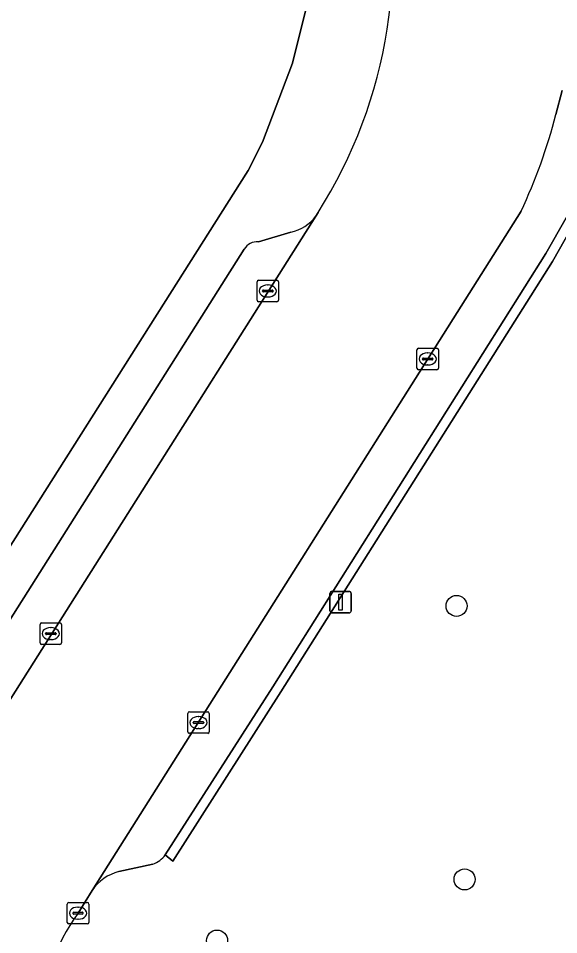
# Model space of a CAD drawing. Extents: x 157692 to 159674, y 381452 to 383291.
# Drawn here: x 159609.84 to 159634.96, y 382487.61 to 382530.25 of the extents above; entities that cross this region are included whole.
import ezdxf

# ---------------------------------------------------------------- set-up
doc = ezdxf.new("R2010")
doc.units = 0
for name, color, linetype in [('IMGEO_Berm_groen', 7, 'Continuous'), ('IMGEO_Boom', 7, 'Continuous'), ('IMGEO_Erf', 7, 'Continuous'), ('IMGEO_Kolk', 7, 'Continuous'), ('IMGEO_Lichtmast', 7, 'Continuous'), ('IMGEO_Parkeervlak_open', 7, 'Continuous'), ('IMGEO_Rijbaan_lokaal_open', 7, 'Continuous'), ('IMGEO_Verkeerseiland_open', 7, 'Continuous'), ('IMGEO_Voetpad_open', 7, 'Continuous')]:
    doc.layers.add(name, color=color, linetype=linetype)

msp = doc.modelspace()

# ---------------------------------------------------------------- linework, layer by layer
at = {"layer": 'IMGEO_Berm_groen'}
for points in [[(159636.347, 382522.791), (159636.259, 382522.623), (159636.646, 382522.412), (159634.676, 382518.937), (159622.038, 382498.907), (159617.016, 382491.036), (159616.67, 382491.324)], [(159616.086, 382490.894), (159614.517, 382490.545)], [(159613.269, 382489.671), (159612.614, 382488.613)]]:
    msp.add_lwpolyline(points, dxfattribs=at)
for centre, radius, start, end in [((159615.658, 382492.086), 1.267, 289.7311, 322.9974), ((159614.987, 382488.545), 2.054, 103.2365, 146.7722), ((159619.199, 382483.732), 8.197, 143.4552, 217.9082)]:
    msp.add_arc(centre, radius, start, end, dxfattribs=at)
at = {"layer": 'IMGEO_Boom'}
for centre in [(159630.215, 382502.909), (159630.588, 382490.184), (159619.079, 382487.338)]:
    msp.add_circle(centre, 0.489, dxfattribs=at)
at = {"layer": 'IMGEO_Erf'}
msp.add_lwpolyline([(159596.355, 382484.825), (159604.148, 382497.263), (159605.828, 382500), (159607.811, 382503.119), (159620.517, 382523.169), (159621.195, 382524.493), (159622.587, 382528.164), (159623.241, 382530.777), (159622.453, 382538.242), (159614.137, 382561.713)], dxfattribs=at)
at = {"layer": 'IMGEO_Kolk'}
for p, q in [((159620.937, 382517.136), (159620.937, 382517.988)), ((159621.012, 382518.062), (159621.864, 382518.062)), ((159621.425, 382517.842), (159621.45, 382517.842)), ((159621.938, 382517.988), (159621.938, 382517.136)), ((159621.196, 382517.556), (159621.196, 382517.568)), ((159621.634, 382517.519), (159621.236, 382517.519)), ((159621.239, 382517.605), (159621.637, 382517.605)), ((159621.448, 382517.282), (159621.423, 382517.282)), ((159621.68, 382517.568), (159621.68, 382517.556)), ((159621.864, 382517.062), (159621.012, 382517.062)), ((159628.374, 382513.973), (159628.374, 382514.825)), ((159628.449, 382514.899), (159629.301, 382514.899)), ((159629.375, 382514.825), (159629.375, 382513.973)), ((159628.633, 382514.393), (159628.633, 382514.405)), ((159629.071, 382514.356), (159628.673, 382514.356)), ((159628.676, 382514.442), (159629.074, 382514.442)), ((159628.862, 382514.679), (159628.887, 382514.679)), ((159629.117, 382514.405), (159629.117, 382514.393)), ((159629.301, 382513.899), (159628.449, 382513.899)), ((159628.885, 382514.119), (159628.86, 382514.119)), ((159610.845, 382501.194), (159610.845, 382502.046)), ((159610.92, 382502.12), (159611.772, 382502.12)), ((159611.846, 382502.046), (159611.846, 382501.194)), ((159611.104, 382501.614), (159611.104, 382501.626)), ((159611.542, 382501.577), (159611.144, 382501.577)), ((159611.147, 382501.663), (159611.545, 382501.663)), ((159611.333, 382501.9), (159611.358, 382501.9)), ((159611.588, 382501.626), (159611.588, 382501.614)), ((159611.772, 382501.12), (159610.92, 382501.12)), ((159611.356, 382501.34), (159611.331, 382501.34)), ((159617.714, 382497.055), (159617.714, 382497.907)), ((159617.789, 382497.981), (159618.641, 382497.981)), ((159618.202, 382497.761), (159618.227, 382497.761)), ((159618.715, 382497.907), (159618.715, 382497.055)), ((159617.973, 382497.475), (159617.973, 382497.487)), ((159618.411, 382497.438), (159618.013, 382497.438)), ((159618.016, 382497.524), (159618.414, 382497.524)), ((159618.457, 382497.487), (159618.457, 382497.475)), ((159618.641, 382496.981), (159617.789, 382496.981)), ((159618.225, 382497.201), (159618.2, 382497.201)), ((159612.113, 382488.187), (159612.113, 382489.039)), ((159612.188, 382489.113), (159613.04, 382489.113)), ((159612.601, 382488.893), (159612.626, 382488.893)), ((159613.114, 382489.039), (159613.114, 382488.187)), ((159612.372, 382488.607), (159612.372, 382488.619)), ((159612.81, 382488.57), (159612.412, 382488.57)), ((159612.415, 382488.656), (159612.813, 382488.656)), ((159612.624, 382488.333), (159612.599, 382488.333)), ((159612.856, 382488.619), (159612.856, 382488.607)), ((159613.04, 382488.113), (159612.188, 382488.113))]:
    msp.add_line(p, q, dxfattribs=at)
for points in [[(159620.937, 382517.136), (159620.937, 382517.988)], [(159621.012, 382518.062), (159621.864, 382518.062)], [(159621.938, 382517.988), (159621.938, 382517.136)], [(159621.864, 382517.062), (159621.012, 382517.062)], [(159628.374, 382513.973), (159628.374, 382514.825)], [(159628.449, 382514.899), (159629.301, 382514.899)], [(159629.375, 382514.825), (159629.375, 382513.973)], [(159629.301, 382513.899), (159628.449, 382513.899)], [(159610.845, 382501.194), (159610.845, 382502.046)], [(159610.92, 382502.12), (159611.772, 382502.12)], [(159611.846, 382502.046), (159611.846, 382501.194)], [(159611.772, 382501.12), (159610.92, 382501.12)], [(159617.714, 382497.055), (159617.714, 382497.907)], [(159617.789, 382497.981), (159618.641, 382497.981)], [(159618.715, 382497.907), (159618.715, 382497.055)], [(159618.641, 382496.981), (159617.789, 382496.981)], [(159612.113, 382488.187), (159612.113, 382489.039)], [(159612.188, 382489.113), (159613.04, 382489.113)], [(159613.114, 382489.039), (159613.114, 382488.187)], [(159613.04, 382488.113), (159612.188, 382488.113)]]:
    msp.add_lwpolyline(points, dxfattribs=at)
for centre, radius, start, end in [((159621.014, 382517.986), 0.0765, 91.552, 178.448), ((159621.014, 382517.986), 0.0765, 91.552, 178.448), ((159621.862, 382517.986), 0.0765, 1.552, 88.448), ((159621.862, 382517.986), 0.0765, 1.552, 88.448), ((159621.236, 382517.565), 0.0403, 85.8775, 175.7526), ((159621.233, 382517.555), 0.0366, 178.938, 274.7102), ((159621.637, 382517.562), 0.043, 264.8664, 352.4533), ((159621.641, 382517.567), 0.0386, 1.7309, 96.639), ((159621.014, 382517.138), 0.0765, 181.552, 268.448), ((159621.014, 382517.138), 0.0765, 181.552, 268.448), ((159621.862, 382517.138), 0.0765, 271.552, 358.448), ((159621.862, 382517.138), 0.0765, 271.552, 358.448), ((159628.451, 382514.823), 0.0765, 91.552, 178.448), ((159628.451, 382514.823), 0.0765, 91.552, 178.448), ((159629.299, 382514.823), 0.0765, 1.552, 88.448), ((159629.299, 382514.823), 0.0765, 1.552, 88.448), ((159628.673, 382514.402), 0.0403, 85.8775, 175.7526), ((159628.67, 382514.392), 0.0366, 178.938, 274.7102), ((159629.074, 382514.399), 0.043, 264.8664, 352.4533), ((159629.078, 382514.404), 0.0386, 1.7309, 96.639), ((159628.451, 382513.975), 0.0765, 181.552, 268.448), ((159628.451, 382513.975), 0.0765, 181.552, 268.448), ((159629.299, 382513.975), 0.0765, 271.552, 358.448), ((159629.299, 382513.975), 0.0765, 271.552, 358.448), ((159610.922, 382502.044), 0.0765, 91.552, 178.448), ((159610.922, 382502.044), 0.0765, 91.552, 178.448), ((159611.77, 382502.044), 0.0765, 1.552, 88.448), ((159611.77, 382502.044), 0.0765, 1.552, 88.448), ((159611.144, 382501.623), 0.0403, 85.8775, 175.7526), ((159611.141, 382501.613), 0.0366, 178.938, 274.7102), ((159611.545, 382501.62), 0.043, 264.8664, 352.4533), ((159611.549, 382501.625), 0.0386, 1.7309, 96.639), ((159610.922, 382501.196), 0.0765, 181.552, 268.448), ((159610.922, 382501.196), 0.0765, 181.552, 268.448), ((159611.77, 382501.196), 0.0765, 271.552, 358.448), ((159611.77, 382501.196), 0.0765, 271.552, 358.448), ((159617.791, 382497.905), 0.0765, 91.552, 178.448), ((159617.791, 382497.905), 0.0765, 91.552, 178.448), ((159618.639, 382497.905), 0.0765, 1.552, 88.448), ((159618.639, 382497.905), 0.0765, 1.552, 88.448), ((159618.013, 382497.484), 0.0403, 85.8775, 175.7526), ((159618.01, 382497.474), 0.0366, 178.938, 274.7102), ((159618.414, 382497.481), 0.043, 264.8664, 352.4533), ((159618.418, 382497.486), 0.0386, 1.7309, 96.639), ((159617.791, 382497.057), 0.0765, 181.552, 268.448), ((159617.791, 382497.057), 0.0765, 181.552, 268.448), ((159618.639, 382497.057), 0.0765, 271.552, 358.448), ((159618.639, 382497.057), 0.0765, 271.552, 358.448), ((159612.19, 382489.037), 0.0765, 91.552, 178.448), ((159612.19, 382489.037), 0.0765, 91.552, 178.448), ((159613.038, 382489.037), 0.0765, 1.552, 88.448), ((159613.038, 382489.037), 0.0765, 1.552, 88.448), ((159612.412, 382488.616), 0.0403, 85.8775, 175.7526), ((159612.409, 382488.606), 0.0366, 178.938, 274.7102), ((159612.813, 382488.613), 0.043, 264.8664, 352.4533), ((159612.817, 382488.618), 0.0386, 1.7309, 96.639), ((159612.19, 382488.189), 0.0765, 181.552, 268.448), ((159612.19, 382488.189), 0.0765, 181.552, 268.448), ((159613.038, 382488.189), 0.0765, 271.552, 358.448), ((159613.038, 382488.189), 0.0765, 271.552, 358.448)]:
    msp.add_arc(centre, radius, start, end, dxfattribs=at)
for centre, major_axis, ratio, start_param, end_param in [((159621.424, 382517.562), (-0.387, 0.002), 0.722429, 4.712389, 7.853982), ((159621.449, 382517.562), (-0.39, 0.002), 0.717154, 1.570796, 4.712389), ((159628.861, 382514.399), (-0.387, 0.002), 0.722429, 4.712389, 7.853982), ((159628.886, 382514.399), (-0.39, 0.002), 0.717154, 1.570796, 4.712389), ((159611.332, 382501.62), (-0.387, 0.002), 0.722429, 4.712389, 7.853982), ((159611.357, 382501.62), (-0.39, 0.002), 0.717154, 1.570796, 4.712389), ((159618.201, 382497.481), (-0.387, 0.002), 0.722429, 4.712389, 7.853982), ((159618.226, 382497.481), (-0.39, 0.002), 0.717154, 1.570796, 4.712389), ((159612.6, 382488.613), (-0.387, 0.002), 0.722429, 4.712389, 7.853982), ((159612.625, 382488.613), (-0.39, 0.002), 0.717154, 1.570796, 4.712389)]:
    msp.add_ellipse(centre, major_axis=major_axis, ratio=ratio, start_param=start_param, end_param=end_param, dxfattribs=at)
at = {"layer": 'IMGEO_Lichtmast'}
for p, q in [((159624.327, 382502.686), (159624.327, 382503.486)), ((159624.327, 382503.486), (159624.327, 382502.686)), ((159624.427, 382503.586), (159625.217, 382503.586)), ((159625.217, 382503.586), (159624.427, 382503.586)), ((159625.317, 382503.486), (159625.317, 382502.686)), ((159625.317, 382502.686), (159625.317, 382503.486)), ((159625.217, 382502.586), (159624.427, 382502.586)), ((159624.427, 382502.586), (159625.217, 382502.586))]:
    msp.add_line(p, q, dxfattribs=at)
msp.add_lwpolyline([(159624.747, 382503.461), (159624.897, 382503.461), (159624.897, 382502.711), (159624.747, 382502.711), (159624.747, 382503.461)], dxfattribs=at)
for centre, start, end in [((159624.427, 382503.486), 90, 180), ((159624.427, 382503.486), 90, 180), ((159625.217, 382503.486), 0, 90), ((159625.217, 382503.486), 360, 90), ((159624.427, 382502.686), 180, 270), ((159624.427, 382502.686), 180, 270), ((159625.217, 382502.686), 270, 0), ((159625.217, 382502.686), 270, 0)]:
    msp.add_arc(centre, 0.1, start, end, dxfattribs=at)
at = {"layer": 'IMGEO_Parkeervlak_open'}
for points in [[(159635.127, 382526.886), (159634.839, 382525.768)], [(159616.67, 382491.324), (159621.668, 382499.146), (159634.369, 382519.302), (159636.259, 382522.623), (159636.347, 382522.791)], [(159633.214, 382521.271), (159613.269, 382489.671)], [(159604.843, 382491.269), (159623.672, 382521.046)], [(159622.514, 382520.306), (159621.002, 382519.844)], [(159620.345, 382519.505), (159607.991, 382500), (159605.889, 382496.628), (159604.79, 382494.921)], [(159614.517, 382490.545), (159616.086, 382490.894)]]:
    msp.add_lwpolyline(points, dxfattribs=at)
for centre, radius, start, end in [((159609.158, 382532.506), 26.55, 334.9662, 345.299), ((159622.164, 382522.13), 1.857, 280.8691, 324.2907), ((159620.913, 382519.209), 0.641, 82.0541, 152.5318), ((159615.658, 382492.086), 1.267, 289.7311, 322.9974), ((159614.987, 382488.545), 2.054, 103.2365, 146.7722)]:
    msp.add_arc(centre, radius, start, end, dxfattribs=at)
at = {"layer": 'IMGEO_Rijbaan_lokaal_open'}
for points in [[(159634.839, 382525.768), (159635.127, 382526.886)], [(159623.776, 382521.209), (159623.672, 382521.046), (159604.843, 382491.269), (159604.66, 382490.966), (159603.024, 382488.445)], [(159612.614, 382488.613), (159613.269, 382489.671), (159633.214, 382521.271)]]:
    msp.add_lwpolyline(points, dxfattribs=at)
for centre, radius, start, end in [((159604.703, 382533.268), 22.565, 327.6962, 14.3138), ((159609.158, 382532.506), 26.55, 334.9662, 345.299), ((159619.199, 382483.732), 8.197, 143.4552, 217.9082)]:
    msp.add_arc(centre, radius, start, end, dxfattribs=at)
at = {"layer": 'IMGEO_Verkeerseiland_open'}
msp.add_lwpolyline([(159636.259, 382522.623), (159634.369, 382519.302), (159621.668, 382499.146), (159616.67, 382491.324), (159617.016, 382491.036), (159622.038, 382498.907), (159634.676, 382518.937), (159636.646, 382522.412)], close=True, dxfattribs=at)
at = {"layer": 'IMGEO_Voetpad_open'}
for points in [[(159626.568, 382538.847), (159622.453, 382538.242), (159623.241, 382530.777), (159622.587, 382528.164), (159621.195, 382524.493), (159620.517, 382523.169), (159607.811, 382503.119), (159605.828, 382500), (159604.148, 382497.263), (159596.355, 382484.825)], [(159623.672, 382521.046), (159623.776, 382521.209)], [(159621.002, 382519.844), (159622.514, 382520.306)], [(159604.79, 382494.921), (159605.889, 382496.628), (159607.991, 382500), (159620.345, 382519.505)]]:
    msp.add_lwpolyline(points, dxfattribs=at)
for centre, radius, start, end in [((159604.703, 382533.268), 22.565, 327.6962, 14.3138), ((159622.164, 382522.13), 1.857, 280.8691, 324.2907), ((159620.913, 382519.209), 0.641, 82.0541, 152.5318)]:
    msp.add_arc(centre, radius, start, end, dxfattribs=at)

doc.saveas('drawing.dxf')
